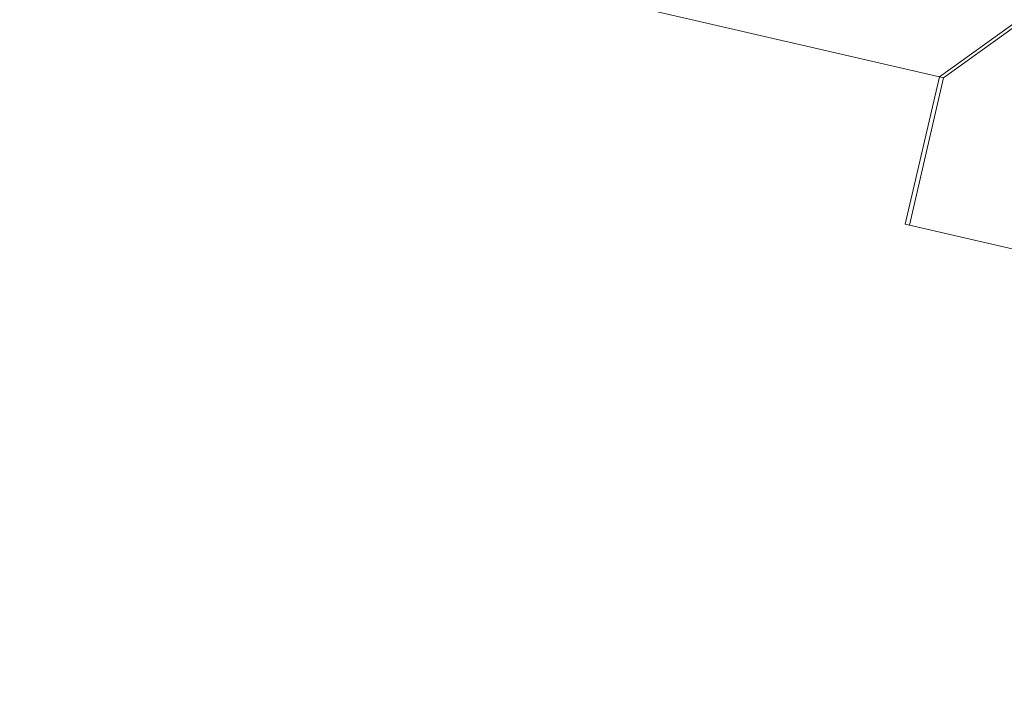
# Model space of a CAD drawing. Header units: millimetres. Extents: x -430348 to -225823, y -86243 to 5084.
# Tile 735 of 1056: x -338964 to -337230, y -67366 to -66184. Entities that reach past the tile are written whole.
import ezdxf

# ---------------------------------------------------------------- set-up
doc = ezdxf.new("R2010")
doc.units = ezdxf.units.MM
doc.layers.add('A-ROOF', color=132, linetype='Continuous', lineweight=9)

msp = doc.modelspace()

# ---------------------------------------------------------------- meshes
at = {"layer": 'A-ROOF'}
mesh = msp.add_polyface(dxfattribs=at)
corners = [(-333679.3, -67131.4, 64510), (-333787.9, -67106.3, 64510), (-335095.5, -64675.5, 65989.7), (-337337.2, -66286.9, 64510), (-337344.3, -66285.3, 64510), (-341698.3, -65280.1, 64510), (-341704.9, -65278.5, 64510), (-343057.1, -62796.3, 66018.2), (-345361.9, -64434.3, 64510), (-345595.8, -64380.3, 64510), (-347012.5, -61860.2, 66034.2), (-349390.6, -63504.2, 64510), (-349395.8, -63503, 64510), (-351315.3, -63059.8, 64510), (-347357.6, -60586.7, 66863.9), (-332936.9, -63916, 66863.9)]
mesh.append_faces([[corners[k] for k in face] for face in [(15, 7, 14)]], dxfattribs={"vtx0": -1, "vtx1": -1})
mesh.append_faces([[corners[k] for k in face] for face in [(10, 14, 7, 9)]], dxfattribs={"vtx0": -1, "vtx1": -1, "vtx2": -1})
mesh.append_faces([[corners[k] for k in face] for face in [(2, 5, 7, 15)]], dxfattribs={"vtx0": -1, "vtx1": -1, "vtx2": -1, "vtx3": -1})
mesh.append_faces([[corners[k] for k in face] for face in [(10, 11, 12), (7, 8, 9), (0, 1, 2, 15), (5, 6, 7)]], dxfattribs={"vtx2": -1})
mesh.append_faces([[corners[k] for k in face] for face in [(12, 13, 14, 10)]], dxfattribs={"vtx2": -1, "vtx3": -1})
mesh.append_faces([[corners[k] for k in face] for face in [(2, 3, 4, 5)]], dxfattribs={"vtx3": -1})
mesh = msp.add_polyface(dxfattribs=at)
corners = [(-333679.3, -67131.4, 64632.8), (-332936.9, -63916, 66986.7), (-347357.6, -60586.7, 66986.7), (-351315.3, -63059.8, 64632.8), (-349395.8, -63503, 64632.8), (-347011.2, -61854.5, 66161.2), (-345590.6, -64381.5, 64632.8), (-345368.5, -64432.7, 64632.8), (-343055.3, -62788.8, 66146.5), (-341698.3, -65280.1, 64632.8), (-337344.3, -66285.3, 64632.8), (-335093.6, -64667.3, 66118.5), (-333780.7, -67108, 64632.8)]
mesh.append_faces([[corners[k] for k in face] for face in [(8, 2, 5, 6)]], dxfattribs={"vtx0": -1, "vtx1": -1, "vtx3": -1})
mesh.append_faces([[corners[k] for k in face] for face in [(8, 1, 2)]], dxfattribs={"vtx0": -1, "vtx2": -1})
mesh.append_faces([[corners[k] for k in face] for face in [(7, 8, 6)]], dxfattribs={"vtx1": -1})
mesh.append_faces([[corners[k] for k in face] for face in [(8, 9, 11, 1)]], dxfattribs={"vtx1": -1, "vtx2": -1, "vtx3": -1})
mesh.append_faces([[corners[k] for k in face] for face in [(9, 10, 11)]], dxfattribs={"vtx2": -1})
mesh.append_faces([[corners[k] for k in face] for face in [(2, 3, 4, 5), (11, 12, 0, 1)]], dxfattribs={"vtx3": -1})
mesh = msp.add_polyface(dxfattribs=at)
corners = [(-337344.3, -66285.3, 64632.8), (-337404.3, -66544.9, 64632.8), (-335622.1, -66956.4, 66118.5), (-335093.6, -64667.3, 66118.5)]
mesh.append_faces([[corners[k] for k in face] for face in [(2, 3, 0, 1)]])
mesh = msp.add_polyface(dxfattribs=at)
corners = [(-337397.1, -66546.6, 64510), (-337337.2, -66286.9, 64510), (-335095.5, -64675.5, 65989.7), (-335622.1, -66956.4, 65989.7)]
mesh.append_faces([[corners[k] for k in face] for face in [(1, 2, 3, 0)]])
mesh = msp.add_polyface(dxfattribs=at)
corners = [(-337344.3, -66285.3, 64510), (-337344.3, -66285.3, 64632.8), (-341698.3, -65280.1, 64632.8), (-341698.3, -65280.1, 64510)]
mesh.append_faces([[corners[k] for k in face] for face in [(2, 3, 0, 1)]])
mesh = msp.add_polyface(dxfattribs=at)
corners = [(-337404.3, -66544.9, 64510), (-337344.3, -66285.3, 64510), (-337337.2, -66286.9, 64510), (-337397.1, -66546.6, 64510)]
mesh.append_faces([[corners[k] for k in face] for face in [(1, 2, 3, 0)]])
mesh = msp.add_polyface(dxfattribs=at)
corners = [(-337404.3, -66544.9, 64510), (-337404.3, -66544.9, 64632.8), (-337344.3, -66285.3, 64632.8), (-337344.3, -66285.3, 64510)]
mesh.append_faces([[corners[k] for k in face] for face in [(1, 2, 3, 0)]])
mesh = msp.add_polyface(dxfattribs=at)
corners = [(-333847.8, -67366, 64638.9), (-335622.1, -66956.4, 66118.5), (-337404.3, -66544.9, 64632.8), (-337404.3, -66544.9, 64510), (-337397.1, -66546.6, 64510), (-335622.1, -66956.4, 65989.7), (-333847.8, -67366, 64510)]
mesh.append_faces([[corners[k] for k in face] for face in [(5, 1, 2)]], dxfattribs={"vtx0": -1, "vtx2": -1})
mesh.append_faces([[corners[k] for k in face] for face in [(2, 3, 4, 5), (5, 6, 0, 1)]], dxfattribs={"vtx3": -1})

doc.saveas('drawing.dxf')
